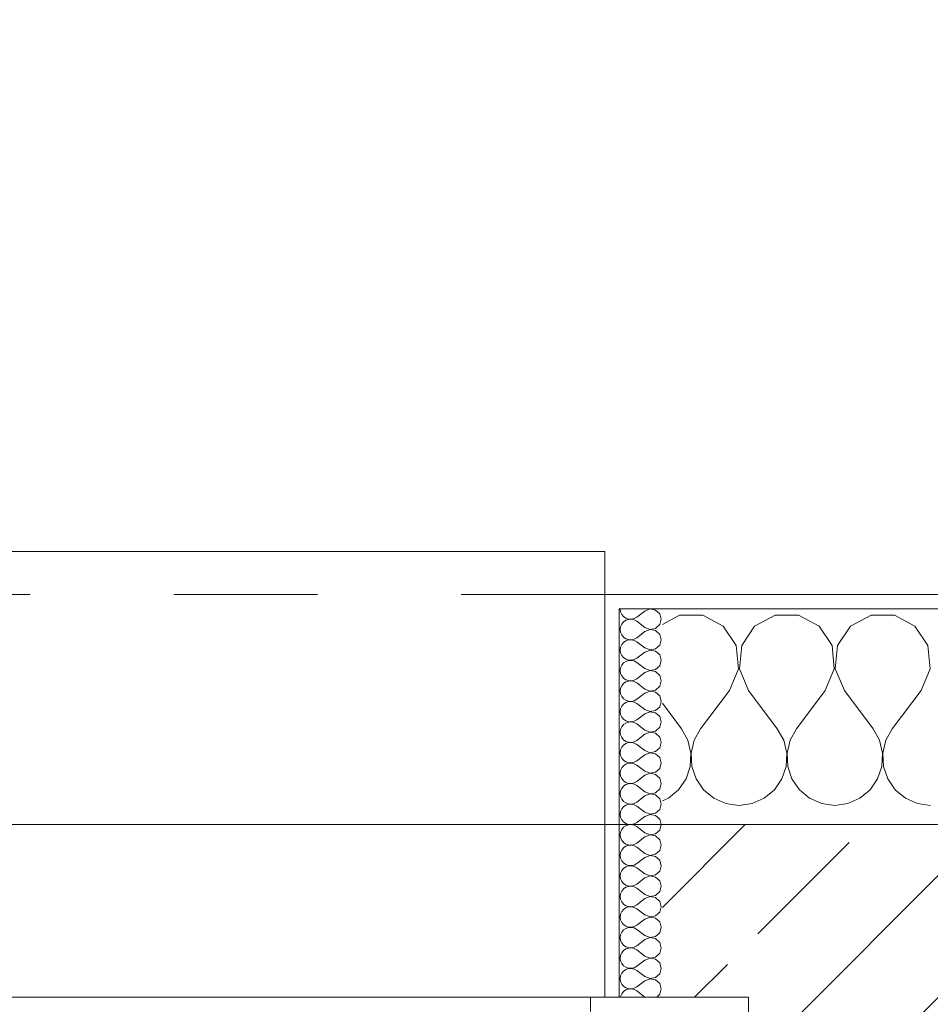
# Model space of a CAD drawing. Header units: metres. Extents: x -4 to 99, y -11 to 17.
# Tile 300 of 656: x 17.433 to 18.066, y 13.57 to 14.255. Entities that reach past the tile are written whole.
import ezdxf

# ---------------------------------------------------------------- set-up
doc = ezdxf.new("R2010")
doc.units = ezdxf.units.M
doc.header["$MEASUREMENT"] = 0
doc.linetypes.add('Strichlinie eng', pattern=[0.115, 0.075, -0.04])
for name, color, linetype in [('152 - Bemaßung_ Beschriftung.Ausbau', 7, 'Continuous'), ('603 - Struktur.Bodenplatte_ Decke Roh', 7, 'Continuous'), ('604 - Struktur.Wand Aussen', 7, 'Continuous')]:
    doc.layers.add(name, color=color, linetype=linetype)
doc.styles.add('ERSTELLTER_STIL_2', font='txt')
doc.dimstyles.new('ERSTELLTER_STIL__2', dxfattribs={"dimtxt": 0.1, "dimasz": 0.0532, "dimexe": 0.18, "dimexo": 0.0625, "dimgap": 0, "dimtad": 1, "dimtih": 1, "dimtoh": 1, "dimzin": 0, "dimdsep": 46, "dimtxsty": 'ERSTELLTER_STIL_2', "dimblk": 'ARROWHEAD_2', "dimblk1": 'ARROWHEAD_2', "dimblk2": 'ARROWHEAD_2', "dimcen": 0.09, "dimse1": 1, "dimse2": 1, "dimclrd": 7, "dimclre": 7, "dimclrt": 7, "dimazin": 0, "dimtfac": 1, "dimtdec": 4, "dimtmove": 0, "dimatfit": 3, "dimfxl": 1, "dimtolj": 1, "dimtzin": 0, "dimarcsym": 0})
pattern_1 = [(0, (0, 0), (0, 0.08660254), [0, -0.05]), (0, (0.025, 0.0433), (0, 0.08660254), [0, -0.05])]

# ---------------------------------------------------------------- blocks, each defined once
blk = doc.blocks.new('*X33')
at = {"layer": '604 - Struktur.Wand Aussen', "color": 7, "linetype": 'Continuous', "lineweight": 5}
for p, q in [((17.89188, 13.84066), (17.88, 13.83429)), ((17.90812, 13.84066), (17.89188, 13.84066)), ((17.92243, 13.83299), (17.90812, 13.84066)), ((17.95855, 13.84066), (17.94424, 13.83299)), ((17.97479, 13.84066), (17.95855, 13.84066)), ((17.9891, 13.83299), (17.97479, 13.84066)), ((18.02521, 13.84066), (18.0109, 13.83299)), ((18.04145, 13.84066), (18.02521, 13.84066)), ((18.05576, 13.83299), (18.04145, 13.84066)), ((17.93142, 13.81947), (17.92243, 13.83299)), ((17.94424, 13.83299), (17.93525, 13.81947)), ((17.99808, 13.81947), (17.9891, 13.83299)), ((18.0109, 13.83299), (18.00192, 13.81947)), ((18.06475, 13.81947), (18.05576, 13.83299)), ((17.93295, 13.8033), (17.93142, 13.81947)), ((17.93525, 13.81947), (17.93371, 13.8033)), ((17.99962, 13.8033), (17.99808, 13.81947)), ((18.00192, 13.81947), (18.00038, 13.8033)), ((18.06629, 13.8033), (18.06475, 13.81947)), ((17.92667, 13.78833), (17.93295, 13.8033)), ((17.93371, 13.8033), (17.94, 13.78833)), ((17.99333, 13.78833), (17.99962, 13.8033)), ((18.00038, 13.8033), (18.00667, 13.78833)), ((18.06, 13.78833), (18.06629, 13.8033)), ((17.92667, 13.78833), (17.90667, 13.76167)), ((17.94, 13.78833), (17.96, 13.76167)), ((17.99333, 13.78833), (17.97333, 13.76167)), ((18.00667, 13.78833), (18.02667, 13.76167)), ((18.06, 13.78833), (18.04, 13.76167)), ((17.88, 13.77944), (17.89333, 13.76167)), ((17.89778, 13.75362), (17.89333, 13.76167)), ((17.90667, 13.76167), (17.90222, 13.75362)), ((17.96445, 13.75362), (17.96, 13.76167)), ((17.97333, 13.76167), (17.96888, 13.75362)), ((18.03112, 13.75362), (18.02667, 13.76167)), ((18.04, 13.76167), (18.03555, 13.75362)), ((17.89987, 13.74466), (17.89778, 13.75362)), ((17.90222, 13.75362), (17.90013, 13.74466)), ((17.96653, 13.74466), (17.96445, 13.75362)), ((17.96888, 13.75362), (17.9668, 13.74466)), ((18.0332, 13.74466), (18.03112, 13.75362)), ((18.03555, 13.75362), (18.03347, 13.74466)), ((17.89942, 13.73547), (17.89987, 13.74466)), ((17.90013, 13.74466), (17.90058, 13.73547)), ((17.96609, 13.73547), (17.96653, 13.74466)), ((17.9668, 13.74466), (17.96725, 13.73547)), ((18.03275, 13.73547), (18.0332, 13.74466)), ((18.03347, 13.74466), (18.03391, 13.73547)), ((17.89648, 13.72676), (17.89942, 13.73547)), ((17.90058, 13.73547), (17.90352, 13.72676)), ((17.96315, 13.72676), (17.96609, 13.73547)), ((17.96725, 13.73547), (17.97019, 13.72676)), ((18.02981, 13.72676), (18.03275, 13.73547)), ((18.03391, 13.73547), (18.03685, 13.72676)), ((17.89127, 13.71918), (17.89648, 13.72676)), ((17.90352, 13.72676), (17.90873, 13.71918)), ((17.95794, 13.71918), (17.96315, 13.72676)), ((17.97019, 13.72676), (17.97539, 13.71918)), ((18.02461, 13.71918), (18.02981, 13.72676)), ((18.03685, 13.72676), (18.04206, 13.71918)), ((17.88419, 13.71331), (17.89127, 13.71918)), ((17.90873, 13.71918), (17.91581, 13.71331)), ((17.95086, 13.71331), (17.95794, 13.71918)), ((17.97539, 13.71918), (17.98248, 13.71331)), ((18.01752, 13.71331), (18.02461, 13.71918)), ((18.04206, 13.71918), (18.04914, 13.71331)), ((17.88, 13.71146), (17.88419, 13.71331)), ((17.91581, 13.71331), (17.92422, 13.7096)), ((17.94244, 13.7096), (17.95086, 13.71331)), ((17.98248, 13.71331), (17.99089, 13.7096)), ((18.00911, 13.7096), (18.01752, 13.71331)), ((18.04914, 13.71331), (18.05756, 13.7096)), ((17.92422, 13.7096), (17.93333, 13.70833)), ((17.93333, 13.70833), (17.94244, 13.7096)), ((17.99089, 13.7096), (18, 13.70833)), ((18, 13.70833), (18.00911, 13.7096)), ((18.05756, 13.7096), (18.06667, 13.70833))]:
    blk.add_line(p, q, dxfattribs=at)
blk = doc.blocks.new('*X53')
at = {"layer": '604 - Struktur.Wand Aussen', "color": 7, "linetype": 'Continuous', "lineweight": 5}
for p, q in [((17.85071, 13.845), (17.85099, 13.84305)), ((17.85099, 13.84305), (17.85178, 13.84124)), ((17.86786, 13.84357), (17.86214, 13.83929)), ((17.8715, 13.84497), (17.86786, 13.84357)), ((17.87534, 13.84425), (17.8715, 13.84497)), ((17.87822, 13.84161), (17.87534, 13.84425)), ((17.87929, 13.83786), (17.87822, 13.84161)), ((17.85178, 13.84124), (17.85304, 13.83973)), ((17.85304, 13.83599), (17.85178, 13.83447)), ((17.85304, 13.83973), (17.85466, 13.83861)), ((17.85466, 13.8371), (17.85304, 13.83599)), ((17.85466, 13.83861), (17.85653, 13.83798)), ((17.85653, 13.83773), (17.85466, 13.8371)), ((17.85653, 13.83798), (17.8585, 13.83789)), ((17.8585, 13.83783), (17.85653, 13.83773)), ((17.8585, 13.83789), (17.86042, 13.83833)), ((17.86042, 13.83738), (17.8585, 13.83783)), ((17.86042, 13.83833), (17.86214, 13.83929)), ((17.86214, 13.83643), (17.86042, 13.83738)), ((17.86786, 13.83214), (17.86214, 13.83643)), ((17.87822, 13.8341), (17.87929, 13.83786)), ((17.85099, 13.83267), (17.85071, 13.83071)), ((17.85071, 13.83071), (17.85099, 13.82876)), ((17.85178, 13.83447), (17.85099, 13.83267)), ((17.85099, 13.82876), (17.85178, 13.82696)), ((17.86786, 13.82929), (17.86214, 13.825)), ((17.86786, 13.83214), (17.8715, 13.83074)), ((17.8715, 13.83069), (17.86786, 13.82929)), ((17.8715, 13.83074), (17.87534, 13.83147)), ((17.87534, 13.82996), (17.8715, 13.83069)), ((17.87534, 13.83147), (17.87822, 13.8341)), ((17.87822, 13.82733), (17.87534, 13.82996)), ((17.85178, 13.82696), (17.85304, 13.82544)), ((17.85304, 13.8217), (17.85178, 13.82018)), ((17.85304, 13.82544), (17.85466, 13.82433)), ((17.85466, 13.82282), (17.85304, 13.8217)), ((17.85466, 13.82433), (17.85653, 13.8237)), ((17.85653, 13.82345), (17.85466, 13.82282)), ((17.85653, 13.8237), (17.8585, 13.8236)), ((17.8585, 13.82354), (17.85653, 13.82345)), ((17.8585, 13.8236), (17.86042, 13.82405)), ((17.86042, 13.8231), (17.8585, 13.82354)), ((17.86042, 13.82405), (17.86214, 13.825)), ((17.86214, 13.82214), (17.86042, 13.8231)), ((17.86786, 13.81786), (17.86214, 13.82214)), ((17.87929, 13.82357), (17.87822, 13.82733)), ((17.87822, 13.81982), (17.87929, 13.82357)), ((17.85099, 13.81838), (17.85071, 13.81643)), ((17.85071, 13.81643), (17.85099, 13.81448)), ((17.85178, 13.82018), (17.85099, 13.81838)), ((17.85099, 13.81448), (17.85178, 13.81267)), ((17.86786, 13.815), (17.86214, 13.81071)), ((17.86786, 13.81786), (17.8715, 13.81646)), ((17.8715, 13.8164), (17.86786, 13.815)), ((17.8715, 13.81646), (17.87534, 13.81718)), ((17.87534, 13.81567), (17.8715, 13.8164)), ((17.87534, 13.81718), (17.87822, 13.81982)), ((17.87822, 13.81304), (17.87534, 13.81567)), ((17.85178, 13.81267), (17.85304, 13.81116)), ((17.85304, 13.80742), (17.85178, 13.8059)), ((17.85304, 13.81116), (17.85466, 13.81004)), ((17.85466, 13.80853), (17.85304, 13.80742)), ((17.85466, 13.81004), (17.85653, 13.80941)), ((17.85653, 13.80916), (17.85466, 13.80853)), ((17.85653, 13.80941), (17.8585, 13.80931)), ((17.8585, 13.80926), (17.85653, 13.80916)), ((17.8585, 13.80931), (17.86042, 13.80976)), ((17.86042, 13.80881), (17.8585, 13.80926)), ((17.86042, 13.80976), (17.86214, 13.81071)), ((17.86214, 13.80786), (17.86042, 13.80881)), ((17.86786, 13.80357), (17.86214, 13.80786)), ((17.87929, 13.80929), (17.87822, 13.81304)), ((17.87822, 13.80553), (17.87929, 13.80929)), ((17.85099, 13.80409), (17.85071, 13.80214)), ((17.85071, 13.80214), (17.85099, 13.80019)), ((17.85178, 13.8059), (17.85099, 13.80409)), ((17.86786, 13.80071), (17.86214, 13.79643)), ((17.86786, 13.80357), (17.8715, 13.80217)), ((17.8715, 13.80211), (17.86786, 13.80071)), ((17.8715, 13.80217), (17.87534, 13.8029)), ((17.87534, 13.80139), (17.8715, 13.80211)), ((17.87534, 13.8029), (17.87822, 13.80553)), ((17.87822, 13.79876), (17.87534, 13.80139)), ((17.85099, 13.80019), (17.85178, 13.79839)), ((17.85178, 13.79839), (17.85304, 13.79687)), ((17.85304, 13.79687), (17.85466, 13.79575)), ((17.85466, 13.79425), (17.85304, 13.79313)), ((17.85466, 13.79575), (17.85653, 13.79512)), ((17.85653, 13.79488), (17.85466, 13.79425)), ((17.85653, 13.79512), (17.8585, 13.79503)), ((17.8585, 13.79497), (17.85653, 13.79488)), ((17.8585, 13.79503), (17.86042, 13.79547)), ((17.86042, 13.79453), (17.8585, 13.79497)), ((17.86042, 13.79547), (17.86214, 13.79643)), ((17.86214, 13.79357), (17.86042, 13.79453)), ((17.86786, 13.78929), (17.86214, 13.79357)), ((17.87929, 13.795), (17.87822, 13.79876)), ((17.87822, 13.79124), (17.87929, 13.795)), ((17.85099, 13.78981), (17.85071, 13.78786)), ((17.85071, 13.78786), (17.85099, 13.78591)), ((17.85178, 13.79161), (17.85099, 13.78981)), ((17.85304, 13.79313), (17.85178, 13.79161)), ((17.86786, 13.78929), (17.8715, 13.78789)), ((17.8715, 13.78783), (17.86786, 13.78643)), ((17.8715, 13.78789), (17.87534, 13.78861)), ((17.87534, 13.7871), (17.8715, 13.78783)), ((17.87534, 13.78861), (17.87822, 13.79124)), ((17.87822, 13.78447), (17.87534, 13.7871)), ((17.85099, 13.78591), (17.85178, 13.7841)), ((17.85178, 13.7841), (17.85304, 13.78258)), ((17.85304, 13.78258), (17.85466, 13.78147)), ((17.85466, 13.77996), (17.85304, 13.77884)), ((17.85466, 13.78147), (17.85653, 13.78084)), ((17.85653, 13.78059), (17.85466, 13.77996)), ((17.85653, 13.78084), (17.8585, 13.78074)), ((17.8585, 13.78069), (17.85653, 13.78059)), ((17.8585, 13.78074), (17.86042, 13.78119)), ((17.86042, 13.78024), (17.8585, 13.78069)), ((17.86042, 13.78119), (17.86214, 13.78214)), ((17.86214, 13.77929), (17.86042, 13.78024)), ((17.86786, 13.78643), (17.86214, 13.78214)), ((17.87929, 13.78071), (17.87822, 13.78447)), ((17.87822, 13.77696), (17.87929, 13.78071)), ((17.85099, 13.77552), (17.85071, 13.77357)), ((17.85071, 13.77357), (17.85099, 13.77162)), ((17.85178, 13.77733), (17.85099, 13.77552)), ((17.85304, 13.77884), (17.85178, 13.77733)), ((17.86786, 13.775), (17.86214, 13.77929)), ((17.86786, 13.775), (17.8715, 13.7736)), ((17.8715, 13.77354), (17.86786, 13.77214)), ((17.8715, 13.7736), (17.87534, 13.77433)), ((17.87534, 13.77282), (17.8715, 13.77354)), ((17.87534, 13.77433), (17.87822, 13.77696)), ((17.85099, 13.77162), (17.85178, 13.76982)), ((17.85178, 13.76982), (17.85304, 13.7683)), ((17.85304, 13.7683), (17.85466, 13.76718)), ((17.85466, 13.76718), (17.85653, 13.76655)), ((17.85653, 13.7663), (17.85466, 13.76567)), ((17.85653, 13.76655), (17.8585, 13.76646)), ((17.8585, 13.7664), (17.85653, 13.7663)), ((17.8585, 13.76646), (17.86042, 13.7669)), ((17.86042, 13.76595), (17.8585, 13.7664)), ((17.86042, 13.7669), (17.86214, 13.76786)), ((17.86786, 13.77214), (17.86214, 13.76786)), ((17.87822, 13.77018), (17.87534, 13.77282)), ((17.87929, 13.76643), (17.87822, 13.77018)), ((17.87822, 13.76267), (17.87929, 13.76643)), ((17.85099, 13.76124), (17.85071, 13.75929)), ((17.85178, 13.76304), (17.85099, 13.76124)), ((17.85304, 13.76456), (17.85178, 13.76304)), ((17.85466, 13.76567), (17.85304, 13.76456)), ((17.86214, 13.765), (17.86042, 13.76595)), ((17.86786, 13.76071), (17.86214, 13.765)), ((17.86786, 13.76071), (17.8715, 13.75931)), ((17.8715, 13.75931), (17.87534, 13.76004)), ((17.87534, 13.76004), (17.87822, 13.76267)), ((17.85071, 13.75929), (17.85099, 13.75733)), ((17.85099, 13.75733), (17.85178, 13.75553)), ((17.85178, 13.75553), (17.85304, 13.75401)), ((17.85304, 13.75401), (17.85466, 13.7529)), ((17.85466, 13.7529), (17.85653, 13.75227)), ((17.8585, 13.75217), (17.86042, 13.75262)), ((17.86042, 13.75262), (17.86214, 13.75357)), ((17.86786, 13.75786), (17.86214, 13.75357)), ((17.8715, 13.75926), (17.86786, 13.75786)), ((17.87534, 13.75853), (17.8715, 13.75926)), ((17.87822, 13.7559), (17.87534, 13.75853)), ((17.87929, 13.75214), (17.87822, 13.7559)), ((17.85099, 13.74695), (17.85071, 13.745)), ((17.85178, 13.74876), (17.85099, 13.74695)), ((17.85304, 13.75027), (17.85178, 13.74876)), ((17.85466, 13.75139), (17.85304, 13.75027)), ((17.85653, 13.75202), (17.85466, 13.75139)), ((17.85653, 13.75227), (17.8585, 13.75217)), ((17.8585, 13.75211), (17.85653, 13.75202)), ((17.86042, 13.75167), (17.8585, 13.75211)), ((17.86214, 13.75071), (17.86042, 13.75167)), ((17.86786, 13.74643), (17.86214, 13.75071)), ((17.86786, 13.74643), (17.8715, 13.74503)), ((17.8715, 13.74503), (17.87534, 13.74575)), ((17.87534, 13.74575), (17.87822, 13.74839)), ((17.87822, 13.74839), (17.87929, 13.75214)), ((17.85071, 13.745), (17.85099, 13.74305)), ((17.85099, 13.74305), (17.85178, 13.74124)), ((17.85178, 13.74124), (17.85304, 13.73973)), ((17.85304, 13.73973), (17.85466, 13.73861)), ((17.86042, 13.73833), (17.86214, 13.73929)), ((17.86786, 13.74357), (17.86214, 13.73929)), ((17.8715, 13.74497), (17.86786, 13.74357)), ((17.87534, 13.74425), (17.8715, 13.74497)), ((17.87822, 13.74161), (17.87534, 13.74425)), ((17.87929, 13.73786), (17.87822, 13.74161)), ((17.85099, 13.73267), (17.85071, 13.73071)), ((17.85178, 13.73447), (17.85099, 13.73267)), ((17.85304, 13.73599), (17.85178, 13.73447)), ((17.85466, 13.7371), (17.85304, 13.73599)), ((17.85466, 13.73861), (17.85653, 13.73798)), ((17.85653, 13.73773), (17.85466, 13.7371)), ((17.85653, 13.73798), (17.8585, 13.73789)), ((17.8585, 13.73783), (17.85653, 13.73773)), ((17.8585, 13.73789), (17.86042, 13.73833)), ((17.86042, 13.73738), (17.8585, 13.73783)), ((17.86214, 13.73643), (17.86042, 13.73738)), ((17.86786, 13.73214), (17.86214, 13.73643)), ((17.86786, 13.73214), (17.8715, 13.73074)), ((17.87534, 13.73147), (17.87822, 13.7341)), ((17.87822, 13.7341), (17.87929, 13.73786)), ((17.85071, 13.73071), (17.85099, 13.72876)), ((17.85099, 13.72876), (17.85178, 13.72696)), ((17.85178, 13.72696), (17.85304, 13.72544)), ((17.85304, 13.72544), (17.85466, 13.72433)), ((17.86786, 13.72929), (17.86214, 13.725)), ((17.8715, 13.73069), (17.86786, 13.72929)), ((17.8715, 13.73074), (17.87534, 13.73147)), ((17.87534, 13.72996), (17.8715, 13.73069)), ((17.87822, 13.72733), (17.87534, 13.72996)), ((17.87929, 13.72357), (17.87822, 13.72733)), ((17.85099, 13.71838), (17.85071, 13.71643)), ((17.85178, 13.72018), (17.85099, 13.71838)), ((17.85304, 13.7217), (17.85178, 13.72018)), ((17.85466, 13.72282), (17.85304, 13.7217)), ((17.85466, 13.72433), (17.85653, 13.7237)), ((17.85653, 13.72345), (17.85466, 13.72282)), ((17.85653, 13.7237), (17.8585, 13.7236)), ((17.8585, 13.72354), (17.85653, 13.72345)), ((17.8585, 13.7236), (17.86042, 13.72405)), ((17.86042, 13.7231), (17.8585, 13.72354)), ((17.86042, 13.72405), (17.86214, 13.725)), ((17.86214, 13.72214), (17.86042, 13.7231)), ((17.86786, 13.71786), (17.86214, 13.72214)), ((17.87534, 13.71718), (17.87822, 13.71982)), ((17.87822, 13.71982), (17.87929, 13.72357)), ((17.85071, 13.71643), (17.85099, 13.71448)), ((17.85099, 13.71448), (17.85178, 13.71267)), ((17.85178, 13.71267), (17.85304, 13.71116)), ((17.86786, 13.715), (17.86214, 13.71071)), ((17.86786, 13.71786), (17.8715, 13.71646)), ((17.8715, 13.7164), (17.86786, 13.715)), ((17.8715, 13.71646), (17.87534, 13.71718)), ((17.87534, 13.71567), (17.8715, 13.7164)), ((17.87822, 13.71304), (17.87534, 13.71567)), ((17.87929, 13.70929), (17.87822, 13.71304)), ((17.85178, 13.7059), (17.85099, 13.70409)), ((17.85304, 13.70742), (17.85178, 13.7059)), ((17.85304, 13.71116), (17.85466, 13.71004)), ((17.85466, 13.70853), (17.85304, 13.70742)), ((17.85466, 13.71004), (17.85653, 13.70941)), ((17.85653, 13.70916), (17.85466, 13.70853)), ((17.85653, 13.70941), (17.8585, 13.70931)), ((17.8585, 13.70926), (17.85653, 13.70916)), ((17.8585, 13.70931), (17.86042, 13.70976)), ((17.86042, 13.70881), (17.8585, 13.70926)), ((17.86042, 13.70976), (17.86214, 13.71071)), ((17.86214, 13.70786), (17.86042, 13.70881)), ((17.86786, 13.70357), (17.86214, 13.70786)), ((17.87534, 13.7029), (17.87822, 13.70553)), ((17.87822, 13.70553), (17.87929, 13.70929)), ((17.85099, 13.70409), (17.85071, 13.70214)), ((17.85071, 13.70214), (17.85099, 13.70019)), ((17.85099, 13.70019), (17.85178, 13.69839)), ((17.85178, 13.69839), (17.85304, 13.69687)), ((17.86786, 13.70071), (17.86214, 13.69643)), ((17.86786, 13.70357), (17.8715, 13.70217)), ((17.8715, 13.70211), (17.86786, 13.70071)), ((17.8715, 13.70217), (17.87534, 13.7029)), ((17.87534, 13.70139), (17.8715, 13.70211)), ((17.87822, 13.69876), (17.87534, 13.70139)), ((17.87929, 13.695), (17.87822, 13.69876)), ((17.85178, 13.69161), (17.85099, 13.68981)), ((17.85304, 13.69313), (17.85178, 13.69161)), ((17.85304, 13.69687), (17.85466, 13.69575)), ((17.85466, 13.69425), (17.85304, 13.69313)), ((17.85466, 13.69575), (17.85653, 13.69512)), ((17.85653, 13.69488), (17.85466, 13.69425)), ((17.85653, 13.69512), (17.8585, 13.69503)), ((17.8585, 13.69497), (17.85653, 13.69488)), ((17.8585, 13.69503), (17.86042, 13.69547)), ((17.86042, 13.69453), (17.8585, 13.69497)), ((17.86042, 13.69547), (17.86214, 13.69643)), ((17.86214, 13.69357), (17.86042, 13.69453)), ((17.86786, 13.68929), (17.86214, 13.69357)), ((17.87534, 13.68861), (17.87822, 13.69124)), ((17.87822, 13.69124), (17.87929, 13.695)), ((17.85099, 13.68981), (17.85071, 13.68786)), ((17.85071, 13.68786), (17.85099, 13.68591)), ((17.85099, 13.68591), (17.85178, 13.6841)), ((17.85178, 13.6841), (17.85304, 13.68258)), ((17.86786, 13.68643), (17.86214, 13.68214)), ((17.86786, 13.68929), (17.8715, 13.68789)), ((17.8715, 13.68783), (17.86786, 13.68643)), ((17.8715, 13.68789), (17.87534, 13.68861)), ((17.87534, 13.6871), (17.8715, 13.68783)), ((17.87822, 13.68447), (17.87534, 13.6871)), ((17.87929, 13.68071), (17.87822, 13.68447)), ((17.85178, 13.67733), (17.85099, 13.67552)), ((17.85304, 13.67884), (17.85178, 13.67733)), ((17.85304, 13.68258), (17.85466, 13.68147)), ((17.85466, 13.67996), (17.85304, 13.67884)), ((17.85466, 13.68147), (17.85653, 13.68084)), ((17.85653, 13.68059), (17.85466, 13.67996)), ((17.85653, 13.68084), (17.8585, 13.68074)), ((17.8585, 13.68069), (17.85653, 13.68059)), ((17.8585, 13.68074), (17.86042, 13.68119)), ((17.86042, 13.68024), (17.8585, 13.68069)), ((17.86042, 13.68119), (17.86214, 13.68214)), ((17.86214, 13.67929), (17.86042, 13.68024)), ((17.86786, 13.675), (17.86214, 13.67929)), ((17.87822, 13.67696), (17.87929, 13.68071)), ((17.85099, 13.67552), (17.85071, 13.67357)), ((17.85071, 13.67357), (17.85099, 13.67162)), ((17.85099, 13.67162), (17.85178, 13.66982)), ((17.86786, 13.67214), (17.86214, 13.66786)), ((17.86786, 13.675), (17.8715, 13.6736)), ((17.8715, 13.67354), (17.86786, 13.67214)), ((17.8715, 13.6736), (17.87534, 13.67433)), ((17.87534, 13.67282), (17.8715, 13.67354)), ((17.87534, 13.67433), (17.87822, 13.67696)), ((17.87822, 13.67018), (17.87534, 13.67282)), ((17.85178, 13.66982), (17.85304, 13.6683)), ((17.85304, 13.66456), (17.85178, 13.66304)), ((17.85304, 13.6683), (17.85466, 13.66718)), ((17.85466, 13.66567), (17.85304, 13.66456)), ((17.85466, 13.66718), (17.85653, 13.66655)), ((17.85653, 13.6663), (17.85466, 13.66567)), ((17.85653, 13.66655), (17.8585, 13.66646)), ((17.8585, 13.6664), (17.85653, 13.6663)), ((17.8585, 13.66646), (17.86042, 13.6669)), ((17.86042, 13.66595), (17.8585, 13.6664)), ((17.86042, 13.6669), (17.86214, 13.66786)), ((17.86214, 13.665), (17.86042, 13.66595)), ((17.86786, 13.66071), (17.86214, 13.665)), ((17.87929, 13.66643), (17.87822, 13.67018)), ((17.87822, 13.66267), (17.87929, 13.66643)), ((17.85099, 13.66124), (17.85071, 13.65929)), ((17.85071, 13.65929), (17.85099, 13.65733)), ((17.85178, 13.66304), (17.85099, 13.66124)), ((17.85099, 13.65733), (17.85178, 13.65553)), ((17.86786, 13.65786), (17.86214, 13.65357)), ((17.86786, 13.66071), (17.8715, 13.65931)), ((17.8715, 13.65926), (17.86786, 13.65786)), ((17.8715, 13.65931), (17.87534, 13.66004)), ((17.87534, 13.65853), (17.8715, 13.65926)), ((17.87534, 13.66004), (17.87822, 13.66267)), ((17.87822, 13.6559), (17.87534, 13.65853)), ((17.85178, 13.65553), (17.85304, 13.65401)), ((17.85304, 13.65027), (17.85178, 13.64876)), ((17.85304, 13.65401), (17.85466, 13.6529)), ((17.85466, 13.65139), (17.85304, 13.65027)), ((17.85466, 13.6529), (17.85653, 13.65227)), ((17.85653, 13.65202), (17.85466, 13.65139)), ((17.85653, 13.65227), (17.8585, 13.65217)), ((17.8585, 13.65211), (17.85653, 13.65202)), ((17.8585, 13.65217), (17.86042, 13.65262)), ((17.86042, 13.65167), (17.8585, 13.65211)), ((17.86042, 13.65262), (17.86214, 13.65357)), ((17.86214, 13.65071), (17.86042, 13.65167)), ((17.86786, 13.64643), (17.86214, 13.65071)), ((17.87929, 13.65214), (17.87822, 13.6559)), ((17.87822, 13.64839), (17.87929, 13.65214)), ((17.85099, 13.64695), (17.85071, 13.645)), ((17.85071, 13.645), (17.85099, 13.64305)), ((17.85178, 13.64876), (17.85099, 13.64695)), ((17.85099, 13.64305), (17.85178, 13.64124)), ((17.86786, 13.64357), (17.86214, 13.63929)), ((17.86786, 13.64643), (17.8715, 13.64503)), ((17.8715, 13.64497), (17.86786, 13.64357)), ((17.8715, 13.64503), (17.87534, 13.64575)), ((17.87534, 13.64425), (17.8715, 13.64497)), ((17.87534, 13.64575), (17.87822, 13.64839)), ((17.87822, 13.64161), (17.87534, 13.64425)), ((17.85178, 13.64124), (17.85304, 13.63973)), ((17.85304, 13.63973), (17.85466, 13.63861)), ((17.85466, 13.6371), (17.85304, 13.63599)), ((17.85466, 13.63861), (17.85653, 13.63798)), ((17.85653, 13.63773), (17.85466, 13.6371)), ((17.85653, 13.63798), (17.8585, 13.63789)), ((17.8585, 13.63783), (17.85653, 13.63773)), ((17.8585, 13.63789), (17.86042, 13.63833)), ((17.86042, 13.63738), (17.8585, 13.63783)), ((17.86042, 13.63833), (17.86214, 13.63929)), ((17.86214, 13.63643), (17.86042, 13.63738)), ((17.86786, 13.63214), (17.86214, 13.63643)), ((17.87929, 13.63786), (17.87822, 13.64161)), ((17.87822, 13.6341), (17.87929, 13.63786)), ((17.85099, 13.63267), (17.85071, 13.63071)), ((17.85071, 13.63071), (17.85099, 13.62876)), ((17.85178, 13.63447), (17.85099, 13.63267)), ((17.85304, 13.63599), (17.85178, 13.63447)), ((17.86786, 13.62929), (17.86214, 13.625)), ((17.86786, 13.63214), (17.8715, 13.63074)), ((17.8715, 13.63069), (17.86786, 13.62929)), ((17.8715, 13.63074), (17.87534, 13.63147)), ((17.87534, 13.62996), (17.8715, 13.63069)), ((17.87534, 13.63147), (17.87822, 13.6341)), ((17.87822, 13.62733), (17.87534, 13.62996)), ((17.85099, 13.62876), (17.85178, 13.62696)), ((17.85178, 13.62696), (17.85304, 13.62544)), ((17.85304, 13.62544), (17.85466, 13.62433)), ((17.85466, 13.62282), (17.85304, 13.6217)), ((17.85466, 13.62433), (17.85653, 13.6237)), ((17.85653, 13.62345), (17.85466, 13.62282)), ((17.85653, 13.6237), (17.8585, 13.6236)), ((17.8585, 13.62354), (17.85653, 13.62345)), ((17.8585, 13.6236), (17.86042, 13.62405)), ((17.86042, 13.6231), (17.8585, 13.62354)), ((17.86042, 13.62405), (17.86214, 13.625)), ((17.86214, 13.62214), (17.86042, 13.6231)), ((17.87929, 13.62357), (17.87822, 13.62733)), ((17.87822, 13.61982), (17.87929, 13.62357)), ((17.85099, 13.61838), (17.85071, 13.61643)), ((17.85071, 13.61643), (17.85099, 13.61448)), ((17.85178, 13.62018), (17.85099, 13.61838)), ((17.85304, 13.6217), (17.85178, 13.62018)), ((17.86786, 13.61786), (17.86214, 13.62214)), ((17.86786, 13.61786), (17.8715, 13.61646)), ((17.8715, 13.6164), (17.86786, 13.615)), ((17.8715, 13.61646), (17.87534, 13.61718)), ((17.87534, 13.61567), (17.8715, 13.6164)), ((17.87534, 13.61718), (17.87822, 13.61982)), ((17.87822, 13.61304), (17.87534, 13.61567)), ((17.85099, 13.61448), (17.85178, 13.61267)), ((17.85178, 13.61267), (17.85304, 13.61116)), ((17.85304, 13.61116), (17.85466, 13.61004)), ((17.85466, 13.61004), (17.85653, 13.60941)), ((17.85653, 13.60916), (17.85466, 13.60853)), ((17.85653, 13.60941), (17.8585, 13.60931)), ((17.8585, 13.60926), (17.85653, 13.60916)), ((17.8585, 13.60931), (17.86042, 13.60976)), ((17.86042, 13.60881), (17.8585, 13.60926)), ((17.86042, 13.60976), (17.86214, 13.61071)), ((17.86214, 13.60786), (17.86042, 13.60881)), ((17.86786, 13.615), (17.86214, 13.61071)), ((17.87929, 13.60929), (17.87822, 13.61304)), ((17.87822, 13.60553), (17.87929, 13.60929)), ((17.85099, 13.60409), (17.85071, 13.60214)), ((17.85071, 13.60214), (17.85099, 13.60019)), ((17.85178, 13.6059), (17.85099, 13.60409)), ((17.85304, 13.60742), (17.85178, 13.6059)), ((17.85466, 13.60853), (17.85304, 13.60742)), ((17.86786, 13.60357), (17.86214, 13.60786)), ((17.86786, 13.60357), (17.8715, 13.60217)), ((17.8715, 13.60211), (17.86786, 13.60071)), ((17.8715, 13.60217), (17.87534, 13.6029)), ((17.87534, 13.60139), (17.8715, 13.60211)), ((17.87534, 13.6029), (17.87822, 13.60553)), ((17.85099, 13.60019), (17.85178, 13.59839)), ((17.85178, 13.59839), (17.85304, 13.59687)), ((17.85304, 13.59687), (17.85466, 13.59575)), ((17.85466, 13.59575), (17.85653, 13.59512)), ((17.85653, 13.59512), (17.8585, 13.59503)), ((17.8585, 13.59497), (17.85653, 13.59488)), ((17.8585, 13.59503), (17.86042, 13.59547)), ((17.86042, 13.59453), (17.8585, 13.59497)), ((17.86042, 13.59547), (17.86214, 13.59643)), ((17.86786, 13.60071), (17.86214, 13.59643)), ((17.87822, 13.59876), (17.87534, 13.60139)), ((17.87929, 13.595), (17.87822, 13.59876)), ((17.87822, 13.59124), (17.87929, 13.595)), ((17.85099, 13.58981), (17.85071, 13.58786)), ((17.85178, 13.59161), (17.85099, 13.58981)), ((17.85304, 13.59313), (17.85178, 13.59161)), ((17.85466, 13.59425), (17.85304, 13.59313)), ((17.85653, 13.59488), (17.85466, 13.59425)), ((17.86214, 13.59357), (17.86042, 13.59453)), ((17.86786, 13.58929), (17.86214, 13.59357)), ((17.86786, 13.58929), (17.8715, 13.58789)), ((17.8715, 13.58789), (17.87534, 13.58861)), ((17.87534, 13.58861), (17.87822, 13.59124)), ((17.85071, 13.58786), (17.85099, 13.58591)), ((17.85099, 13.58591), (17.85178, 13.5841)), ((17.85178, 13.5841), (17.85304, 13.58258)), ((17.85304, 13.58258), (17.85466, 13.58147)), ((17.85466, 13.58147), (17.85653, 13.58084)), ((17.86042, 13.58119), (17.86214, 13.58214)), ((17.86786, 13.58643), (17.86214, 13.58214)), ((17.8715, 13.58783), (17.86786, 13.58643)), ((17.87534, 13.5871), (17.8715, 13.58783)), ((17.87822, 13.58447), (17.87534, 13.5871)), ((17.87929, 13.58071), (17.87822, 13.58447)), ((17.85099, 13.57552), (17.85091, 13.575)), ((17.85178, 13.57733), (17.85099, 13.57552)), ((17.85304, 13.57884), (17.85178, 13.57733)), ((17.85466, 13.57996), (17.85304, 13.57884)), ((17.85653, 13.58059), (17.85466, 13.57996)), ((17.85653, 13.58084), (17.8585, 13.58074)), ((17.8585, 13.58069), (17.85653, 13.58059)), ((17.8585, 13.58074), (17.86042, 13.58119)), ((17.86042, 13.58024), (17.8585, 13.58069)), ((17.86214, 13.57929), (17.86042, 13.58024)), ((17.86786, 13.575), (17.86214, 13.57929)), ((17.87608, 13.575), (17.87822, 13.57696)), ((17.87822, 13.57696), (17.87929, 13.58071))]:
    blk.add_line(p, q, dxfattribs=at)
blk = doc.blocks.new('*D236')
at = {"layer": '152 - Bemaßung_ Beschriftung.Ausbau', "color": 7, "linetype": 'Continuous', "lineweight": 5}
for p, q in [((15.54, 14.8025), (15.54, 14.9075)), ((17.94, 14.8025), (17.94, 14.9075)), ((15.56021, 14.89), (15.51979, 14.82)), ((17.96021, 14.89), (17.91979, 14.82)), ((15.54, 14.855), (17.94, 14.855))]:
    blk.add_line(p, q, dxfattribs=at)
at = {"layer": '152 - Bemaßung_ Beschriftung.Ausbau', "color": 7, "lineweight": 5, "char_height": 0.1, "attachment_point": 7, "style": 'ERSTELLTER_STIL_2'}
for s, insert in [('\\A1;{\\pql;\\fArial|b0|i0|c0|p38;2,40}', (16.60697, 14.875)), ('\\A1;{\\pql;\\fArial|b0|i0|c0|p38;2,01}', (16.60697, 14.735))]:
    blk.add_mtext(s, dxfattribs=dict(at, insert=insert))
blk = doc.blocks.new('ARROWHEAD_2')
at = {"color": 0, "linetype": 'Continuous', "lineweight": 0}
for p, q in [((-0.378, -0.655), (0.378, 0.655)), ((0, 0), (-1, 0))]:
    blk.add_line(p, q, dxfattribs=at)
blk = doc.blocks.new('*D237')
at = {"layer": '152 - Bemaßung_ Beschriftung.Ausbau', "color": 7, "linetype": 'Continuous', "lineweight": 5}
for p, q in [((17.94, 14.8025), (17.94, 14.9075)), ((19.14, 14.8025), (19.14, 14.9075)), ((17.96021, 14.89), (17.91979, 14.82)), ((19.16021, 14.89), (19.11979, 14.82)), ((17.94, 14.855), (19.14, 14.855))]:
    blk.add_line(p, q, dxfattribs=at)
at = {"layer": '152 - Bemaßung_ Beschriftung.Ausbau', "color": 7, "lineweight": 5, "insert": (18.40697, 14.875), "char_height": 0.1, "attachment_point": 7, "style": 'ERSTELLTER_STIL_2'}
blk.add_mtext('\\A1;{\\pql;\\fArial|b0|i0|c0|p38;1,20}', dxfattribs=at)
blk = doc.blocks.new('*D271')
at = {"layer": '152 - Bemaßung_ Beschriftung.Ausbau', "color": 7, "linetype": 'Continuous', "lineweight": 5}
for p, q in [((15, 15.3025), (15, 15.4075)), ((18.48, 15.3025), (18.48, 15.4075)), ((15.02021, 15.39), (14.97979, 15.32)), ((18.50021, 15.39), (18.45979, 15.32)), ((15, 15.355), (18.48, 15.355))]:
    blk.add_line(p, q, dxfattribs=at)
at = {"layer": '152 - Bemaßung_ Beschriftung.Ausbau', "color": 7, "lineweight": 5, "char_height": 0.1, "attachment_point": 7, "style": 'ERSTELLTER_STIL_2'}
for s, insert in [('\\A1;{\\pql;\\fArial|b0|i0|c0|p38;3,48}', (16.53108, 15.375)), ('\\A1;{\\pql;\\fArial|b0|i0|c0|p38;12}', (18.308, 15.375))]:
    blk.add_mtext(s, dxfattribs=dict(at, insert=insert))
blk = doc.blocks.new('*D308')
at = {"layer": '152 - Bemaßung_ Beschriftung.Ausbau', "color": 7, "linetype": 'Continuous', "lineweight": 5}
for p, q in [((15.07999, 15.8025), (15.07999, 15.9075)), ((15.1002, 15.89), (15.05978, 15.82)), ((18.4002, 15.89), (18.35978, 15.82)), ((14.77999, 15.855), (15.07999, 15.855)), ((15.07999, 15.855), (18.37999, 15.855))]:
    blk.add_line(p, q, dxfattribs=at)
at = {"layer": '152 - Bemaßung_ Beschriftung.Ausbau', "color": 7, "lineweight": 5, "insert": (16.59696, 15.875), "char_height": 0.1, "attachment_point": 7, "style": 'ERSTELLTER_STIL_2'}
blk.add_mtext('\\A1;{\\pql;\\fArial|b0|i0|c0|p38;3,30}', dxfattribs=at)
blk = doc.blocks.new('*D309')
at = {"layer": '152 - Bemaßung_ Beschriftung.Ausbau', "color": 7, "linetype": 'Continuous', "lineweight": 5}
for p, q in [((18.37999, 15.8025), (18.37999, 15.9075)), ((18.4002, 15.89), (18.35978, 15.82)), ((18.7002, 15.89), (18.65978, 15.82)), ((15.07999, 15.855), (18.37999, 15.855)), ((18.37999, 15.855), (18.67999, 15.855))]:
    blk.add_line(p, q, dxfattribs=at)
at = {"layer": '152 - Bemaßung_ Beschriftung.Ausbau', "color": 7, "lineweight": 5, "insert": (18.4541, 15.875), "char_height": 0.1, "attachment_point": 7, "style": 'ERSTELLTER_STIL_2'}
blk.add_mtext('\\A1;{\\pql;\\fArial|b0|i0|c0|p38;30}', dxfattribs=at)

msp = doc.modelspace()

# ---------------------------------------------------------------- hatches: boundary and pattern name
at = {"layer": '604 - Struktur.Wand Aussen', "linetype": 'Continuous', "lineweight": 0, "true_color": 0x000000}
h = msp.add_hatch(dxfattribs=at)
h.set_pattern_fill('Verputz_0001', color=18, style=0, pattern_type=2)
h.set_pattern_definition(pattern_1)
h.paths.add_polyline_path([(17.85, 13.855), (17.84, 13.855), (17.84, 13.575), (17.85, 13.575)])
h = msp.add_hatch(dxfattribs=at)
h.set_pattern_fill('Verputz_0001', color=18, style=0, pattern_type=2)
h.set_pattern_definition(pattern_1)
h.paths.add_polyline_path([(17.85, 13.855), (17.85, 13.845), (19.23, 13.845), (19.23, 13.855)])
h = msp.add_hatch(dxfattribs=at)
h.set_pattern_fill('Beton__Stahlbeton_0001', color=18, style=0, pattern_type=2)
h.set_pattern_definition([(45, (0, 0), (-0.0848528, 0.0848528), []), (45, (-0.04243, 0.04243), (-0.0848528, 0.0848528), [0.09, -0.03])])
h.paths.add_polyline_path([(17.88, 13.695), (17.88, 13.575), (17.94, 13.575), (17.94, 13.505), (17.94, 13.455), (19.14, 13.455), (19.14, 13.505), (19.14, 13.575), (19.2, 13.575), (19.2, 13.695)])

# ---------------------------------------------------------------- linework, layer by layer
at = {"layer": '603 - Struktur.Bodenplatte_ Decke Roh', "color": 7, "linetype": 'Continuous', "lineweight": 18, "flags": 128}
msp.add_lwpolyline([(47.47999, 13.695), (14.77999, 13.695), (14.77999, 12.99998), (14.84, 12.99998), (14.84, 8.58498), (13.03, 8.58498), (13.03, 8.72498), (11.41, 8.72498), (11.41, 12.99998), (11.47999, 12.99998), (11.47999, 13.695), (-0.015, 13.695), (-0.015, 0.005)], dxfattribs=at)
at = {"layer": '604 - Struktur.Wand Aussen', "color": 7, "linetype": 'Continuous', "lineweight": 9}
for p, q in [((17.84, 13.885), (15.64, 13.885)), ((17.84, 13.855), (17.84, 13.885))]:
    msp.add_line(p, q, dxfattribs=at)
at = {"layer": '604 - Struktur.Wand Aussen', "color": 7, "linetype": 'Strichlinie eng', "lineweight": 9}
msp.add_line((17.84, 13.855), (15.64, 13.855), dxfattribs=at)
at = {"layer": '604 - Struktur.Wand Aussen', "color": 7, "linetype": 'Continuous', "lineweight": 5}
for p, q in [((17.84, 13.855), (17.84, 13.845)), ((17.85, 13.855), (17.84, 13.855)), ((17.84, 13.855), (17.84, 13.845)), ((17.84, 13.845), (17.84, 13.705)), ((17.84, 13.845), (17.84, 13.705)), ((17.88, 13.845), (17.85, 13.845)), ((17.85, 13.575), (17.85, 13.845)), ((17.85, 13.845), (17.85, 13.575)), ((19.2, 13.845), (17.88, 13.845)), ((17.84, 13.705), (17.84, 13.695)), ((17.84, 13.705), (17.84, 13.695)), ((17.84, 13.695), (17.84, 13.575)), ((17.84, 13.695), (17.84, 13.575)), ((17.85, 13.575), (17.84, 13.575)), ((17.85, 13.575), (17.84, 13.575)), ((17.85, 13.575), (17.84, 13.575)), ((17.88, 13.575), (17.85, 13.575)), ((17.88, 13.575), (17.85, 13.575)), ((17.88, 13.575), (17.85, 13.575))]:
    msp.add_line(p, q, dxfattribs=at)
at = {"layer": '604 - Struktur.Wand Aussen', "color": 7, "linetype": 'Continuous', "lineweight": 13}
for p, q in [((19.2, 13.695), (17.88, 13.695)), ((17.28, 13.575), (17.83, 13.575)), ((17.83, 13.565), (17.83, 13.575)), ((17.83, 13.575), (17.94, 13.575)), ((17.94, 13.575), (17.88, 13.575)), ((17.94, 13.575), (17.88, 13.575)), ((17.94, 13.575), (17.88, 13.575)), ((17.94, 13.575), (17.94, 13.505)), ((17.94, 13.575), (17.94, 13.505)), ((17.94, 13.575), (17.94, 13.505))]:
    msp.add_line(p, q, dxfattribs=at)
at = {"layer": '604 - Struktur.Wand Aussen', "color": 7, "linetype": 'Continuous', "lineweight": 5, "flags": 128}
msp.add_lwpolyline([(19.23, 13.855), (17.85, 13.855)], dxfattribs=at)

# ---------------------------------------------------------------- block references
at = {"layer": '604 - Struktur.Wand Aussen', "color": 7, "lineweight": 18}
for name in ['*X53', '*X33']:
    msp.add_blockref(name, (0, 0), dxfattribs=at)

# ---------------------------------------------------------------- dimensions: what is measured, and where the dimension line sits
at = {"layer": '152 - Bemaßung_ Beschriftung.Ausbau', "color": 7, "linetype": 'Continuous', "lineweight": 5}
for base, p1, p2, picture, middle in [((18.37999, 15.855), (15.07999, 12.99998), (18.37999, 12.99998), '*D308', (16.72684, 15.925)), ((18.67999, 15.855), (18.37999, 12.99998), (18.67999, 12.99998), '*D309', (18.53034, 15.925)), ((18.48, 15.355), (15, 10.74998), (18.48, 10.74998), '*D271', (16.66097, 15.425)), ((17.94, 14.855), (15.54, 13.575), (17.94, 13.575), '*D236', (16.73685, 14.925)), ((19.14, 14.855), (17.94, 13.575), (19.14, 13.575), '*D237', (18.53685, 14.925))]:
    dim = msp.add_linear_dim(base=base, p1=p1, p2=p2, dimstyle='ERSTELLTER_STIL__2', dxfattribs=at)
    dim.commit()
    dim.dimension.update_dxf_attribs({"geometry": picture, "text_midpoint": middle, "dimtype": 160})

doc.saveas('drawing.dxf')
